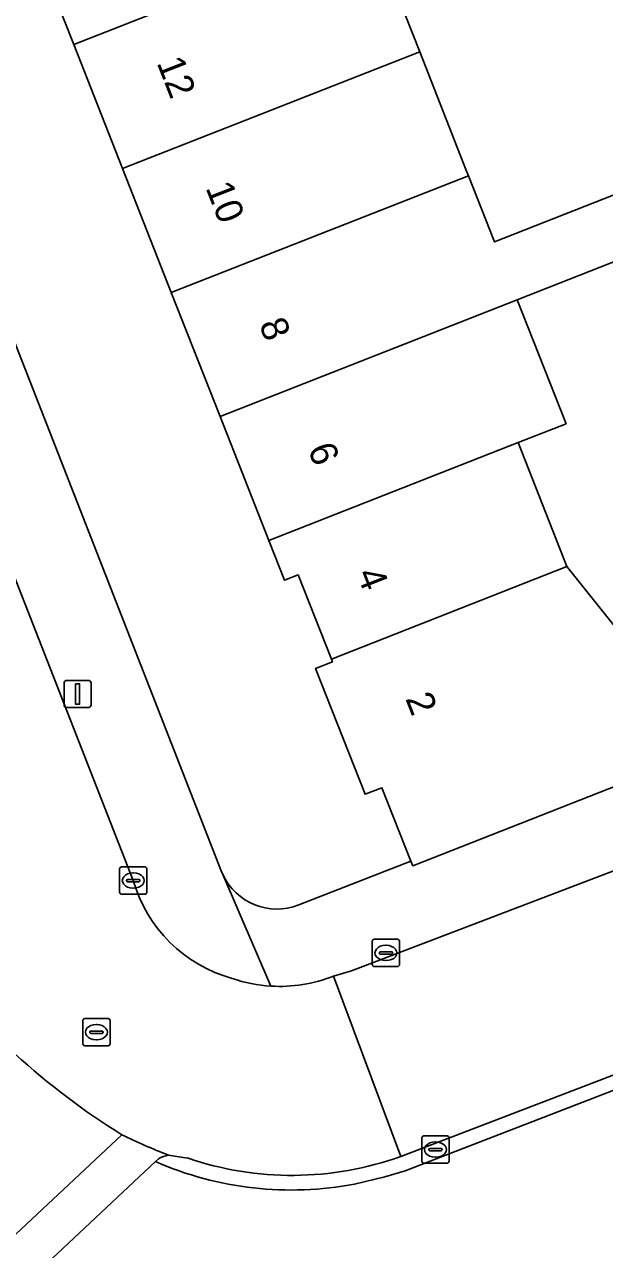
# Model space of a CAD drawing. Extents: x 159680 to 160786, y 387323 to 388340.
# Drawn here: x 160071.6 to 160092.86, y 387389.65 to 387434.59 of the extents above; entities that cross this region are included whole.
import ezdxf

# ---------------------------------------------------------------- set-up
doc = ezdxf.new("R2010")
doc.units = 0
for name, color, linetype in [('IMGEO_Erf', 7, 'Continuous'), ('IMGEO_Groenvoorziening', 7, 'Continuous'), ('IMGEO_Kolk', 7, 'Continuous'), ('IMGEO_Lichtmast', 7, 'Continuous'), ('IMGEO_Pand', 7, 'Continuous'), ('IMGEO_Pand_nummerreeks', 7, 'Continuous'), ('IMGEO_Rijbaan_lokaal_open', 7, 'Continuous'), ('IMGEO_Rioolput', 7, 'Continuous'), ('IMGEO_Voetpad_open', 7, 'Continuous')]:
    doc.layers.add(name, color=color, linetype=linetype)

msp = doc.modelspace()

# ---------------------------------------------------------------- linework, layer by layer
at = {"layer": 'IMGEO_Erf'}
for points in [[(160073.663, 387465.65), (160074.866, 387462.591), (160076.272, 387463.144), (160076.921, 387461.494), (160075.46, 387460.919), (160076.629, 387457.948), (160077.938, 387458.463), (160078.558, 387456.886), (160077.156, 387456.299), (160078.932, 387451.781), (160080.968, 387452.582), (160082.759, 387448.036), (160079.171, 387446.623), (160080.959, 387442.075), (160082.508, 387442.685), (160084.67, 387443.536), (160086.46, 387438.988), (160084.296, 387438.136), (160086.084, 387433.588), (160087.805, 387429.211), (160087.872, 387429.04), (160088.826, 387426.615), (160094.321, 387428.778)], [(160073.404, 387433.849), (160071.616, 387438.397), (160070.387, 387441.537), (160069.833, 387442.947), (160068.677, 387446.123), (160068.125, 387447.526), (160066.897, 387450.749), (160066.37, 387452.088), (160064.582, 387456.636), (160062.728, 387461.35), (160057.097, 387459.151), (160078.812, 387403.541), (160078.867, 387403.411)], [(160081.653, 387402.292), (160085.762, 387403.892), (160084.7, 387406.593), (160084.085, 387406.352), (160082.271, 387410.966), (160082.885, 387411.207), (160082.846, 387411.305), (160081.63, 387414.4), (160081.129, 387414.203), (160080.558, 387415.656), (160078.769, 387420.205), (160076.981, 387424.753), (160075.193, 387429.301), (160073.404, 387433.849)]]:
    msp.add_lwpolyline(points, dxfattribs=at)
msp.add_lwpolyline([(160101.614, 387418.693), (160100.702, 387421.088), (160103.756, 387422.25), (160102.726, 387424.909), (160100.021, 387423.862), (160098.44, 387427.949), (160089.66, 387424.493), (160091.449, 387419.944), (160089.689, 387419.251), (160091.478, 387414.703), (160094.791, 387410.56), (160095.841, 387407.819), (160104.473, 387411.181)], close=True, dxfattribs=at)
msp.add_arc((160080.855, 387404.333), 2.192, 204.8861, 291.348, dxfattribs=at)
at = {"layer": 'IMGEO_Groenvoorziening'}
for points in [[(160145.385, 387386.971), (160148.547, 387388.944), (160149.263, 387390.667), (160140.228, 387413.696), (160085.555, 387392.537), (160084.804, 387392.319), (160083.7, 387392.052)], [(160076.401, 387392.875), (160062.608, 387379.929), (160076.834, 387357.385), (160079.581, 387353.036)]]:
    msp.add_lwpolyline(points, dxfattribs=at)
msp.add_arc((160081.38, 387404.253), 12.42, 246.3672, 280.7663, dxfattribs=at)
at = {"layer": 'IMGEO_Kolk'}
for p, q in [((160075.086, 387402.76), (160075.086, 387403.612)), ((160075.161, 387403.686), (160076.013, 387403.686)), ((160075.574, 387403.466), (160075.599, 387403.466)), ((160076.087, 387403.612), (160076.087, 387402.76)), ((160075.345, 387403.18), (160075.345, 387403.192)), ((160075.783, 387403.143), (160075.385, 387403.143)), ((160075.388, 387403.229), (160075.786, 387403.229)), ((160075.597, 387402.906), (160075.572, 387402.906)), ((160075.829, 387403.192), (160075.829, 387403.18)), ((160076.013, 387402.686), (160075.161, 387402.686)), ((160084.345, 387400.105), (160084.345, 387400.957)), ((160084.42, 387401.031), (160085.272, 387401.031)), ((160084.833, 387400.811), (160084.858, 387400.811)), ((160085.346, 387400.957), (160085.346, 387400.105)), ((160084.604, 387400.525), (160084.604, 387400.537)), ((160085.042, 387400.488), (160084.644, 387400.488)), ((160084.647, 387400.574), (160085.045, 387400.574)), ((160084.856, 387400.251), (160084.831, 387400.251)), ((160085.088, 387400.537), (160085.088, 387400.525)), ((160085.272, 387400.031), (160084.42, 387400.031)), ((160086.162, 387392.891), (160086.162, 387393.743)), ((160086.237, 387393.817), (160087.089, 387393.817)), ((160086.65, 387393.597), (160086.675, 387393.597)), ((160087.163, 387393.743), (160087.163, 387392.891)), ((160086.421, 387393.311), (160086.421, 387393.323)), ((160086.859, 387393.274), (160086.461, 387393.274)), ((160086.464, 387393.36), (160086.862, 387393.36)), ((160086.673, 387393.037), (160086.648, 387393.037)), ((160086.905, 387393.323), (160086.905, 387393.311)), ((160087.089, 387392.817), (160086.237, 387392.817))]:
    msp.add_line(p, q, dxfattribs=at)
for points in [[(160075.086, 387402.76), (160075.086, 387403.612)], [(160075.161, 387403.686), (160076.013, 387403.686)], [(160076.087, 387403.612), (160076.087, 387402.76)], [(160076.013, 387402.686), (160075.161, 387402.686)], [(160084.345, 387400.105), (160084.345, 387400.957)], [(160084.42, 387401.031), (160085.272, 387401.031)], [(160085.346, 387400.957), (160085.346, 387400.105)], [(160085.272, 387400.031), (160084.42, 387400.031)], [(160086.162, 387392.891), (160086.162, 387393.743)], [(160086.237, 387393.817), (160087.089, 387393.817)], [(160087.163, 387393.743), (160087.163, 387392.891)], [(160087.089, 387392.817), (160086.237, 387392.817)]]:
    msp.add_lwpolyline(points, dxfattribs=at)
for centre, radius, start, end in [((160075.163, 387403.61), 0.0765, 91.552, 178.448), ((160075.163, 387403.61), 0.0765, 91.552, 178.448), ((160076.011, 387403.61), 0.0765, 1.552, 88.448), ((160076.011, 387403.61), 0.0765, 1.552, 88.448), ((160075.385, 387403.189), 0.0403, 85.8775, 175.7526), ((160075.382, 387403.179), 0.0366, 178.938, 274.7102), ((160075.786, 387403.186), 0.043, 264.8664, 352.4533), ((160075.79, 387403.191), 0.0386, 1.7309, 96.639), ((160075.163, 387402.762), 0.0765, 181.552, 268.448), ((160075.163, 387402.762), 0.0765, 181.552, 268.448), ((160076.011, 387402.762), 0.0765, 271.552, 358.448), ((160076.011, 387402.762), 0.0765, 271.552, 358.448), ((160084.422, 387400.955), 0.0765, 91.552, 178.448), ((160084.422, 387400.955), 0.0765, 91.552, 178.448), ((160085.27, 387400.955), 0.0765, 1.552, 88.448), ((160085.27, 387400.955), 0.0765, 1.552, 88.448), ((160084.644, 387400.534), 0.0403, 85.8775, 175.7526), ((160084.641, 387400.524), 0.0366, 178.938, 274.7102), ((160085.045, 387400.531), 0.043, 264.8664, 352.4533), ((160085.049, 387400.536), 0.0386, 1.7309, 96.639), ((160084.422, 387400.107), 0.0765, 181.552, 268.448), ((160084.422, 387400.107), 0.0765, 181.552, 268.448), ((160085.27, 387400.107), 0.0765, 271.552, 358.448), ((160085.27, 387400.107), 0.0765, 271.552, 358.448), ((160086.239, 387393.741), 0.0765, 91.552, 178.448), ((160086.239, 387393.741), 0.0765, 91.552, 178.448), ((160087.087, 387393.741), 0.0765, 1.552, 88.448), ((160087.087, 387393.741), 0.0765, 1.552, 88.448), ((160086.461, 387393.32), 0.0403, 85.8775, 175.7526), ((160086.458, 387393.31), 0.0366, 178.938, 274.7102), ((160086.862, 387393.317), 0.043, 264.8664, 352.4533), ((160086.866, 387393.322), 0.0386, 1.7309, 96.639), ((160086.239, 387392.893), 0.0765, 181.552, 268.448), ((160086.239, 387392.893), 0.0765, 181.552, 268.448), ((160087.087, 387392.893), 0.0765, 271.552, 358.448), ((160087.087, 387392.893), 0.0765, 271.552, 358.448)]:
    msp.add_arc(centre, radius, start, end, dxfattribs=at)
for centre, major_axis, ratio, start_param, end_param in [((160075.573, 387403.186), (-0.387, 0.002), 0.722429, 4.712389, 7.853982), ((160075.598, 387403.186), (-0.39, 0.002), 0.717154, 1.570796, 4.712389), ((160084.832, 387400.531), (-0.387, 0.002), 0.722429, 4.712389, 7.853982), ((160084.857, 387400.531), (-0.39, 0.002), 0.717154, 1.570796, 4.712389), ((160086.649, 387393.317), (-0.387, 0.002), 0.722429, 4.712389, 7.853982), ((160086.674, 387393.317), (-0.39, 0.002), 0.717154, 1.570796, 4.712389)]:
    msp.add_ellipse(centre, major_axis=major_axis, ratio=ratio, start_param=start_param, end_param=end_param, dxfattribs=at)
at = {"layer": 'IMGEO_Lichtmast'}
for p, q in [((160073.152, 387410.528), (160073.942, 387410.528)), ((160073.942, 387410.528), (160073.152, 387410.528)), ((160073.052, 387409.628), (160073.052, 387410.428)), ((160073.052, 387410.428), (160073.052, 387409.628)), ((160074.042, 387410.428), (160074.042, 387409.628)), ((160074.042, 387409.628), (160074.042, 387410.428)), ((160073.942, 387409.528), (160073.152, 387409.528)), ((160073.152, 387409.528), (160073.942, 387409.528))]:
    msp.add_line(p, q, dxfattribs=at)
msp.add_lwpolyline([(160073.472, 387410.403), (160073.622, 387410.403), (160073.622, 387409.653), (160073.472, 387409.653), (160073.472, 387410.403)], dxfattribs=at)
for centre, start, end in [((160073.152, 387410.428), 90, 180), ((160073.152, 387410.428), 90, 180), ((160073.942, 387410.428), 0, 90), ((160073.942, 387410.428), 360, 90), ((160073.152, 387409.628), 180, 270), ((160073.152, 387409.628), 180, 270), ((160073.942, 387409.628), 270, 0), ((160073.942, 387409.628), 270, 0)]:
    msp.add_arc(centre, 0.1, start, end, dxfattribs=at)
at = {"layer": 'IMGEO_Pand'}
for points in [[(160086.46, 387438.988), (160084.67, 387443.536), (160082.508, 387442.685), (160080.959, 387442.075), (160071.616, 387438.397), (160073.404, 387433.849), (160084.296, 387438.136)], [(160073.404, 387433.849), (160075.193, 387429.301), (160086.084, 387433.588), (160084.296, 387438.136)], [(160087.872, 387429.04), (160087.805, 387429.211), (160086.084, 387433.588), (160075.193, 387429.301), (160076.981, 387424.753)], [(160088.826, 387426.615), (160087.872, 387429.04), (160076.981, 387424.753), (160078.769, 387420.205), (160089.66, 387424.493), (160098.44, 387427.949), (160099.779, 387428.476), (160101.525, 387429.163), (160099.724, 387433.706), (160097.251, 387432.732), (160095.16, 387431.909), (160093.367, 387431.203), (160094.321, 387428.778)], [(160078.769, 387420.205), (160080.558, 387415.656), (160089.689, 387419.251), (160091.449, 387419.944), (160089.66, 387424.493)], [(160080.558, 387415.656), (160081.129, 387414.203), (160081.63, 387414.4), (160082.846, 387411.305), (160091.478, 387414.703), (160089.689, 387419.251)], [(160091.478, 387414.703), (160082.846, 387411.305), (160082.885, 387411.207), (160082.271, 387410.966), (160084.085, 387406.352), (160084.7, 387406.593), (160085.762, 387403.892), (160085.827, 387403.728), (160095.552, 387407.552), (160095.892, 387407.686), (160095.841, 387407.819), (160094.791, 387410.56)]]:
    msp.add_lwpolyline(points, close=True, dxfattribs=at)
at = {"layer": 'IMGEO_Rijbaan_lokaal_open'}
for points in [[(160075.587, 387403.186), (160068.134, 387422.235), (160060.686, 387441.269), (160053.965, 387458.545), (160053.696, 387459.237), (160052.383, 387462.613), (160046.513, 387477.713)], [(160141.785, 387422.82), (160137.666, 387421.047), (160131.851, 387418.79), (160111.303, 387410.515), (160109.491, 387409.803), (160106.162, 387408.494), (160083.589, 387399.877), (160082.926, 387399.681), (160085.389, 387393.061), (160112.075, 387403.295), (160138.523, 387413.534), (160139.42, 387413.949), (160140.02, 387414.226), (160142.089, 387415.182)], [(160085.389, 387393.061), (160082.926, 387399.681)], [(160076.877, 387393.113), (160077.573, 387393.008)]]:
    msp.add_lwpolyline(points, dxfattribs=at)
for centre, radius, start, end in [((160080.608, 387404.63), 5.225, 196.0391, 254.4535), ((160080.953, 387404.652), 5.349, 250.9573, 266.5467), ((160080.951, 387404.657), 5.354, 266.5728, 291.6467), ((160089.411, 387416.723), 26.937, 227.6429, 238.0745), ((160085.702, 387415.617), 24.173, 244.1616, 248.5867), ((160081.405, 387404.211), 11.84, 251.115, 289.662)]:
    msp.add_arc(centre, radius, start, end, dxfattribs=at)
at = {"layer": 'IMGEO_Rioolput'}
for p, q in [((160073.737, 387397.198), (160073.737, 387398.05)), ((160073.812, 387398.124), (160074.664, 387398.124)), ((160074.738, 387398.05), (160074.738, 387397.198)), ((160073.996, 387397.618), (160073.996, 387397.63)), ((160074.434, 387397.581), (160074.036, 387397.581)), ((160074.039, 387397.667), (160074.437, 387397.667)), ((160074.225, 387397.904), (160074.25, 387397.904)), ((160074.48, 387397.63), (160074.48, 387397.618)), ((160074.664, 387397.124), (160073.812, 387397.124)), ((160074.248, 387397.344), (160074.223, 387397.344))]:
    msp.add_line(p, q, dxfattribs=at)
for points in [[(160073.737, 387397.198), (160073.737, 387398.05)], [(160073.812, 387398.124), (160074.664, 387398.124)], [(160074.738, 387398.05), (160074.738, 387397.198)], [(160074.664, 387397.124), (160073.812, 387397.124)]]:
    msp.add_lwpolyline(points, dxfattribs=at)
for centre, radius, start, end in [((160073.814, 387398.048), 0.0765, 91.552, 178.448), ((160073.814, 387398.048), 0.0765, 91.552, 178.448), ((160074.662, 387398.048), 0.0765, 1.552, 88.448), ((160074.662, 387398.048), 0.0765, 1.552, 88.448), ((160074.036, 387397.627), 0.0403, 85.8775, 175.7526), ((160074.033, 387397.617), 0.0366, 178.938, 274.7102), ((160074.437, 387397.624), 0.043, 264.8664, 352.4533), ((160074.441, 387397.629), 0.0386, 1.7309, 96.639), ((160073.814, 387397.2), 0.0765, 181.552, 268.448), ((160073.814, 387397.2), 0.0765, 181.552, 268.448), ((160074.662, 387397.2), 0.0765, 271.552, 358.448), ((160074.662, 387397.2), 0.0765, 271.552, 358.448)]:
    msp.add_arc(centre, radius, start, end, dxfattribs=at)
for centre, major_axis, ratio, start_param, end_param in [((160074.224, 387397.624), (-0.387, 0.002), 0.722429, 4.712389, 7.853982), ((160074.249, 387397.624), (-0.39, 0.002), 0.717154, 1.570796, 4.712389)]:
    msp.add_ellipse(centre, major_axis=major_axis, ratio=ratio, start_param=start_param, end_param=end_param, dxfattribs=at)
at = {"layer": 'IMGEO_Voetpad_open'}
for points in [[(160045.765, 387479.734), (160046.513, 387477.713), (160052.383, 387462.613), (160052.903, 387462.813), (160054.206, 387459.433), (160053.696, 387459.237), (160053.965, 387458.545), (160060.686, 387441.269), (160068.134, 387422.235), (160075.587, 387403.186)], [(160080.631, 387399.313), (160078.867, 387403.411), (160078.812, 387403.541), (160057.097, 387459.151)], [(160137.379, 387424.093), (160133.226, 387422.513), (160109.159, 387412.984), (160107.789, 387412.442), (160104.473, 387411.181), (160095.841, 387407.819), (160095.892, 387407.686), (160095.552, 387407.552), (160085.827, 387403.728), (160085.762, 387403.892), (160081.653, 387402.292)], [(160082.926, 387399.681), (160083.589, 387399.877), (160106.162, 387408.494), (160105.977, 387408.958), (160109.306, 387410.267), (160109.491, 387409.803), (160111.303, 387410.515), (160131.851, 387418.79), (160137.666, 387421.047), (160141.785, 387422.82)], [(160140.228, 387413.696), (160140.173, 387413.835), (160140.02, 387414.226), (160139.42, 387413.949), (160138.523, 387413.534), (160112.075, 387403.295), (160085.389, 387393.061)], [(160083.7, 387392.052), (160084.804, 387392.319), (160085.555, 387392.537), (160140.228, 387413.696)], [(160078.867, 387403.411), (160080.631, 387399.313)], [(160061.769, 387381.299), (160075.167, 387393.861)], [(160075.167, 387393.861), (160061.769, 387381.299)], [(160079.581, 387353.036), (160076.834, 387357.385), (160062.608, 387379.929), (160076.401, 387392.875), (160076.513, 387392.98)], [(160076.513, 387392.98), (160076.401, 387392.875)], [(160077.573, 387393.008), (160076.877, 387393.113)]]:
    msp.add_lwpolyline(points, dxfattribs=at)
for centre, radius, start, end in [((160080.855, 387404.333), 2.192, 204.8861, 291.348), ((160080.608, 387404.63), 5.225, 196.0391, 254.4535), ((160080.953, 387404.652), 5.349, 250.9573, 266.5467), ((160080.951, 387404.657), 5.354, 266.5728, 291.6467), ((160089.411, 387416.723), 26.937, 227.6429, 238.0745), ((160085.702, 387415.617), 24.173, 244.1616, 248.5867), ((160077.18, 387391.719), 1.427, 102.2647, 117.8783), ((160077.18, 387391.719), 1.427, 102.2647, 117.8783), ((160081.405, 387404.211), 11.84, 251.115, 289.662), ((160081.38, 387404.253), 12.42, 246.3672, 280.7663)]:
    msp.add_arc(centre, radius, start, end, dxfattribs=at)

# ---------------------------------------------------------------- texts
at = {"layer": 'IMGEO_Pand_nummerreeks'}
for s, rotation, p in [('12', 291.3407, (160076.437, 387433.188)), ('10', 291.3407, (160078.228, 387428.603)), ('8', 291.3407, (160080.184, 387423.595)), ('6', 291.3407, (160081.973, 387419.019)), ('4', 291.3407, (160083.762, 387414.44)), ('2', 291.3425, (160085.55, 387409.861))]:
    msp.add_text(s, height=1, rotation=rotation, dxfattribs=at).set_placement(p)

doc.saveas('drawing.dxf')
